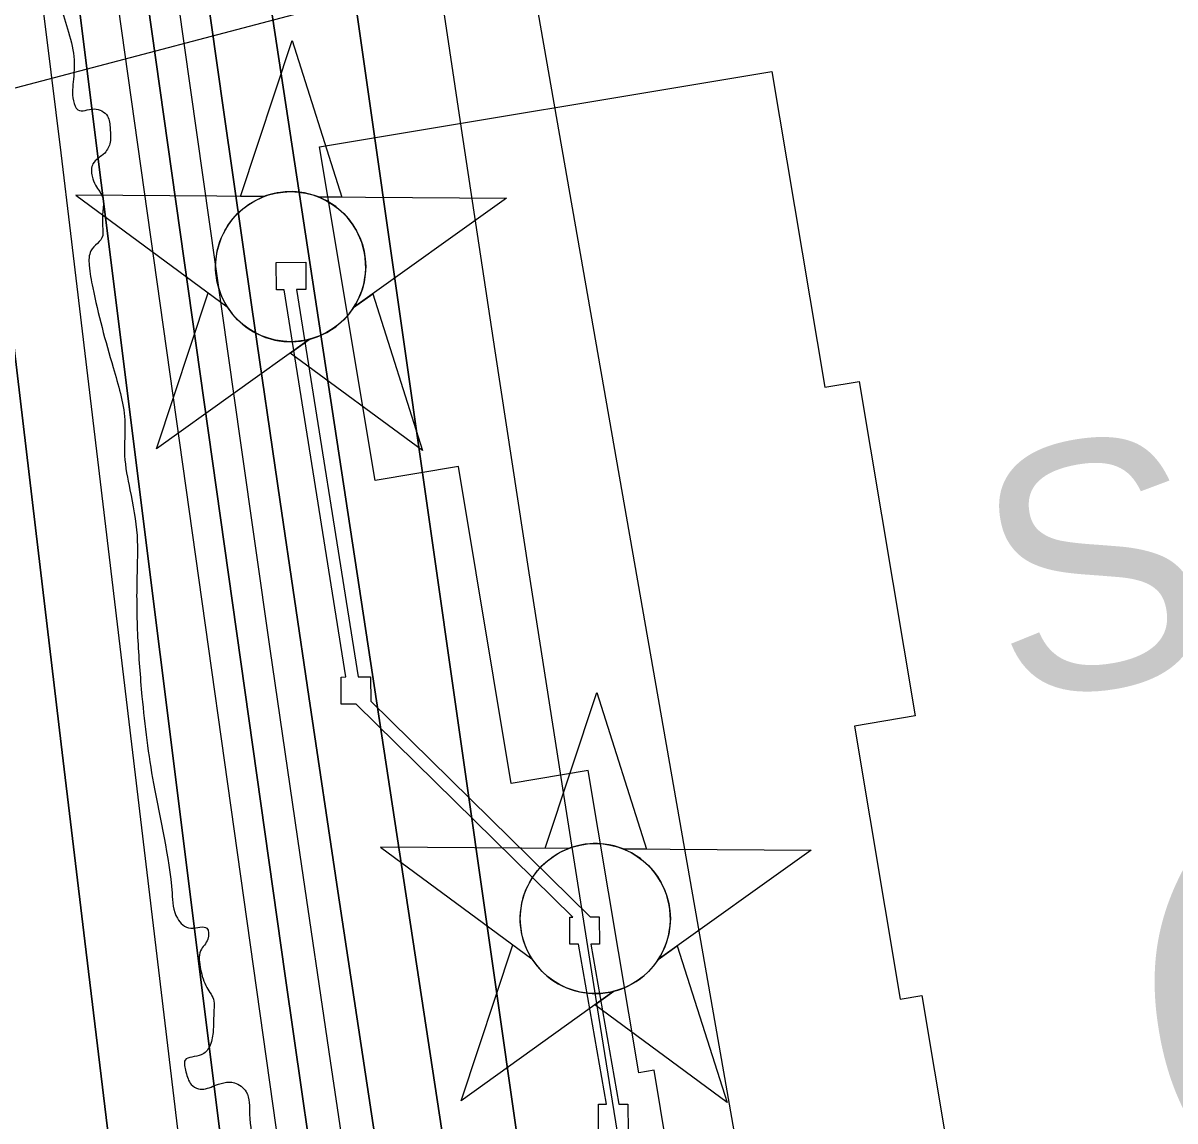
# Model space of a CAD drawing. Extents: x 3419139 to 3457078, y 540382 to 565875.
# Drawn here: x 3438157.7 to 3438626.5, y 547137.3 to 547584.2 of the extents above; entities that cross this region are included whole.
import ezdxf

# ---------------------------------------------------------------- set-up
doc = ezdxf.new("R2010")
doc.units = 0
for name, color, linetype in [('V-CHAN-DOCK', 7, 'Continuous'), ('V-CHAN-NAID', 7, 'Continuous'), ('V-RIVR-EDGE', 7, 'Continuous'), ('V-RRAP-RVMT', 7, 'Continuous'), ('V-TOPO-DPTH', 7, 'Continuous'), ('V-TOPO-MAJR', 7, 'Continuous'), ('V-TOPO-MINR', 7, 'Continuous'), ('V-TOPO-WATR', 7, 'Continuous'), ('V-UTIL-LINE', 7, 'Continuous')]:
    doc.layers.add(name, color=color, linetype=linetype)

msp = doc.modelspace()

# ---------------------------------------------------------------- linework, layer by layer
at = {"layer": 'V-CHAN-DOCK'}
msp.add_lwpolyline([(3438391.88, 547132.98), (3438391.81, 547144.09), (3438395.08, 547144.11), (3438383.73, 547209.23), (3438380.21, 547209.21), (3438380.15, 547220.32), (3438381.42, 547220.32), (3438293.22, 547306.95), (3438287.16, 547306.92), (3438287.1, 547318.03), (3438288.97, 547318.04), (3438263.95, 547475.67), (3438260.75, 547475.65), (3438260.69, 547486.76), (3438272.69, 547486.83), (3438272.75, 547475.72), (3438269.01, 547475.7), (3438294.02, 547318.07), (3438299.1, 547318.1), (3438299.15, 547308.14), (3438388.52, 547220.37), (3438392.15, 547220.39), (3438392.21, 547209.27), (3438388.8, 547209.26), (3438400.15, 547144.14), (3438403.81, 547144.16), (3438403.88, 547133.05)], dxfattribs=at)
at = {"layer": 'V-CHAN-NAID'}
for points in [[(3438255.69, 547513.6), (3438246.1, 547513.67), (3438267.23, 547577.15), (3438287.45, 547513.38), (3438277.87, 547513.44), (3438276.29, 547514.02), (3438274.19, 547514.64), (3438272.15, 547515.09), (3438270.12, 547515.4), (3438268.95, 547515.52), (3438267.42, 547515.6), (3438265.7, 547515.59), (3438264.33, 547515.52), (3438262.42, 547515.32), (3438261.05, 547515.1), (3438259.27, 547514.72), (3438257.74, 547514.3), (3438256.71, 547513.97)], [(3438255.69, 547513.6), (3438179.2, 547514.14), (3438240.76, 547468.74), (3438239.65, 547470.65), (3438238.84, 547472.28), (3438238.02, 547474.25), (3438237.32, 547476.3), (3438236.96, 547477.63), (3438236.59, 547479.25), (3438236.35, 547480.7), (3438236.16, 547482.3), (3438236.05, 547484.03), (3438236.04, 547485.61), (3438236.15, 547487.69), (3438236.33, 547489.3), (3438236.72, 547491.51), (3438237.2, 547493.43), (3438237.81, 547495.32), (3438238.46, 547497), (3438239.19, 547498.58), (3438240, 547500.12), (3438241.06, 547501.86), (3438242.1, 547503.33), (3438243.1, 547504.59), (3438244.1, 547505.74), (3438245.41, 547507.08), (3438246.46, 547508.04), (3438248.17, 547509.44), (3438249.39, 547510.31), (3438251.07, 547511.38), (3438252.8, 547512.32), (3438254.25, 547513.01)], [(3438277.87, 547513.44), (3438354.36, 547512.9), (3438292.16, 547468.38), (3438293.07, 547469.87), (3438294.04, 547471.71), (3438294.76, 547473.3), (3438295.5, 547475.26), (3438296.04, 547477.04), (3438296.44, 547478.68), (3438296.8, 547480.69), (3438296.99, 547482.26), (3438297.11, 547484.47), (3438297.08, 547486.53), (3438296.89, 547488.75), (3438296.63, 547490.51), (3438296.14, 547492.74), (3438295.5, 547494.88), (3438294.75, 547496.86), (3438294.1, 547498.31), (3438293.09, 547500.22), (3438292.03, 547501.94), (3438290.82, 547503.65), (3438289.56, 547505.18), (3438288.28, 547506.55), (3438286.65, 547508.08), (3438284.91, 547509.49), (3438283.23, 547510.67), (3438281.34, 547511.8), (3438279.87, 547512.56)], [(3438274.12, 547455.47), (3438211.92, 547410.95), (3438233.05, 547474.43), (3438240.76, 547468.74), (3438241.4, 547467.78), (3438242.78, 547465.92), (3438244, 547464.51), (3438245.46, 547463), (3438246.85, 547461.75), (3438248.3, 547460.59), (3438249.71, 547459.61), (3438251.39, 547458.57), (3438253.1, 547457.66), (3438254.89, 547456.85), (3438256.34, 547456.29), (3438257.96, 547455.77), (3438260.19, 547455.2), (3438261.72, 547454.91), (3438263.75, 547454.66), (3438265.28, 547454.55), (3438267.15, 547454.53), (3438268.83, 547454.61), (3438270.54, 547454.79), (3438272.45, 547455.1)], [(3438292.16, 547468.38), (3438299.95, 547473.96), (3438320.18, 547410.18), (3438266.33, 547449.89), (3438274.12, 547455.47), (3438275.79, 547455.95), (3438277.4, 547456.51), (3438279.56, 547457.42), (3438281.29, 547458.31), (3438283.16, 547459.42), (3438284.9, 547460.63), (3438286.45, 547461.88), (3438287.74, 547463.05), (3438289.12, 547464.47), (3438290.33, 547465.87), (3438291.45, 547467.34)], [(3438379.68, 547248.22), (3438370.09, 547248.29), (3438391.22, 547311.78), (3438411.44, 547248), (3438401.86, 547248.07), (3438400.28, 547248.64), (3438398.19, 547249.26), (3438396.15, 547249.71), (3438394.11, 547250.02), (3438392.94, 547250.14), (3438391.41, 547250.22), (3438389.69, 547250.22), (3438388.32, 547250.15), (3438386.41, 547249.95), (3438385.04, 547249.73), (3438383.26, 547249.34), (3438381.73, 547248.92), (3438380.7, 547248.59)], [(3438379.68, 547248.22), (3438303.19, 547248.77), (3438364.75, 547203.37), (3438363.64, 547205.28), (3438362.83, 547206.9), (3438362.01, 547208.87), (3438361.31, 547210.93), (3438360.95, 547212.25), (3438360.58, 547213.87), (3438360.34, 547215.32), (3438360.15, 547216.92), (3438360.04, 547218.65), (3438360.03, 547220.23), (3438360.14, 547222.31), (3438360.32, 547223.93), (3438360.71, 547226.13), (3438361.2, 547228.05), (3438361.8, 547229.94), (3438362.45, 547231.62), (3438363.18, 547233.21), (3438363.99, 547234.74), (3438365.06, 547236.48), (3438366.09, 547237.95), (3438367.09, 547239.22), (3438368.09, 547240.36), (3438369.4, 547241.7), (3438370.45, 547242.67), (3438372.17, 547244.06), (3438373.38, 547244.93), (3438375.06, 547246), (3438376.79, 547246.95), (3438378.24, 547247.63)], [(3438401.86, 547248.07), (3438478.35, 547247.52), (3438416.15, 547203), (3438417.06, 547204.49), (3438418.04, 547206.34), (3438418.75, 547207.92), (3438419.49, 547209.88), (3438420.03, 547211.66), (3438420.43, 547213.3), (3438420.79, 547215.31), (3438420.98, 547216.88), (3438421.1, 547219.09), (3438421.07, 547221.15), (3438420.89, 547223.37), (3438420.62, 547225.13), (3438420.13, 547227.36), (3438419.49, 547229.5), (3438418.74, 547231.48), (3438418.09, 547232.93), (3438417.08, 547234.84), (3438416.02, 547236.57), (3438414.81, 547238.27), (3438413.55, 547239.81), (3438412.27, 547241.17), (3438410.64, 547242.7), (3438408.9, 547244.12), (3438407.22, 547245.29), (3438405.33, 547246.43), (3438403.86, 547247.19)], [(3438398.12, 547190.09), (3438335.91, 547145.57), (3438357.04, 547209.06), (3438364.75, 547203.37), (3438365.39, 547202.4), (3438366.77, 547200.54), (3438367.99, 547199.13), (3438369.45, 547197.62), (3438370.84, 547196.37), (3438372.29, 547195.22), (3438373.7, 547194.23), (3438375.38, 547193.19), (3438377.09, 547192.28), (3438378.88, 547191.47), (3438380.33, 547190.92), (3438381.96, 547190.39), (3438384.18, 547189.82), (3438385.71, 547189.54), (3438387.74, 547189.28), (3438389.27, 547189.18), (3438391.14, 547189.15), (3438392.83, 547189.23), (3438394.54, 547189.41), (3438396.44, 547189.72)], [(3438416.15, 547203), (3438423.94, 547208.58), (3438444.17, 547144.81), (3438390.32, 547184.52), (3438398.12, 547190.09), (3438399.78, 547190.57), (3438401.39, 547191.13), (3438403.55, 547192.05), (3438405.29, 547192.93), (3438407.15, 547194.04), (3438408.89, 547195.26), (3438410.44, 547196.5), (3438411.73, 547197.67), (3438413.11, 547199.09), (3438414.32, 547200.49), (3438415.44, 547201.96)]]:
    msp.add_lwpolyline(points, close=True, dxfattribs=at)
for centre in [(3438266.58, 547485.07), (3438390.57, 547219.69)]:
    msp.add_circle(centre, 30.54, dxfattribs=at)
at = {"layer": 'V-RIVR-EDGE'}
msp.add_spline([(3438029.6, 548401.43), (3438045.73, 548402.06), (3438053.4, 548398.75), (3438061.79, 548390.32), (3438061.77, 548385.2), (3438061.75, 548375.7), (3438057.34, 548366.21), (3438052.93, 548358.17), (3438050.73, 548351.97), (3438051.06, 548340.63), (3438052.5, 548331.86), (3438054.32, 548327.47), (3438053.57, 548319.42), (3438050.98, 548307.73), (3438050.59, 548295.31), (3438050.56, 548286.17), (3438052.7, 548262.77), (3438054.46, 548237.91), (3438056.96, 548212.31), (3438063.86, 548193.29), (3438064.89, 548167.69), (3438067.34, 548123.09), (3438069.47, 548097.13), (3438073.45, 548080.67), (3438079.99, 548063.84), (3438085.82, 548055.05), (3438092.37, 548044.07), (3438096.37, 548034.56), (3438099.99, 548022.48), (3438101.78, 548005.66), (3438104.97, 547964.72), (3438108.52, 547922.3), (3438110.26, 547886.47), (3438114.23, 547867.46), (3438119.66, 547845.88), (3438125.12, 547835.26), (3438137.83, 547801.23), (3438150.88, 547759.89), (3438154.82, 547724.79), (3438158.04, 547698.46), (3438169.17, 547616.55), (3438172.41, 547594.25), (3438175.3, 547583.27), (3438178.2, 547571.93), (3438178.18, 547561.33), (3438178.15, 547552.56), (3438179.97, 547548.9), (3438186.55, 547549.25), (3438192.03, 547546.31), (3438193.11, 547541.19), (3438193.1, 547535.71), (3438190.9, 547531.33), (3438186.13, 547526.95), (3438185.75, 547521.84), (3438187.21, 547518.18), (3438190.12, 547513.05), (3438190.1, 547507.2), (3438190.09, 547500.62), (3438190.08, 547497.7), (3438185.31, 547491.5), (3438184.57, 547485.65), (3438186.01, 547476.51), (3438194.33, 547443.95), (3438199.03, 547422.74), (3438199, 547408.12), (3438201.16, 547394.22), (3438204.04, 547375.57), (3438203.99, 547358.76), (3438204.3, 547334.26), (3438206.07, 547310.13), (3438210.73, 547274.66), (3438218.3, 547230.05), (3438220.47, 547219.81), (3438225.94, 547215.77), (3438232.52, 547215.76), (3438232.87, 547211.37), (3438229.94, 547206.62), (3438229.92, 547198.95), (3438232.46, 547191.63), (3438235.37, 547186.14), (3438235.36, 547182.48), (3438234.97, 547173.35), (3438233.5, 547167.5), (3438230.2, 547164.22), (3438223.61, 547162.04), (3438223.97, 547157.29), (3438226.15, 547152.17), (3438229.07, 547150.33), (3438234.92, 547151.41), (3438243.69, 547152.85), (3438248.44, 547149.19), (3438249.88, 547140.04), (3438251.3, 547125.78), (3438250.55, 547117.01), (3438245.78, 547109.71), (3438239.19, 547106.81), (3438225.66, 547102.09), (3438222.36, 547099.17), (3438219.42, 547093.7), (3438217.2, 547082.73), (3438216.8, 547067.75), (3438218.96, 547055.68), (3438228.8, 547041.03), (3438234.26, 547034.81), (3438234.24, 547026.76), (3438234.23, 547019.82), (3438234.58, 547013.97), (3438237.12, 547005.55), (3438239.28, 546994.58), (3438242.56, 546990.92), (3438247.68, 546989.44), (3438253.51, 546981.75), (3438257.5, 546969.31), (3438259.67, 546959.44), (3438258.9, 546944.09), (3438254.86, 546937.52), (3438253.38, 546932.04), (3438253.37, 546924.73), (3438259.2, 546918.86), (3438262.47, 546912.28), (3438266.09, 546895.82), (3438272.63, 546878.99), (3438274.42, 546864.73), (3438272.92, 546851.2), (3438272.17, 546840.24), (3438274.72, 546839.87), (3438276.2, 546844.25), (3438280.23, 546850.45), (3438283.52, 546849.72), (3438283.88, 546845.33), (3438283.85, 546832.9), (3438282.36, 546823.4), (3438276.86, 546817.56), (3438271, 546811.36), (3438270.99, 546807.71), (3438272.79, 546798.57), (3438280.81, 546788.31), (3438282.27, 546788.67), (3438287.77, 546791.95), (3438291.78, 546790.11), (3438292.5, 546784.26), (3438292.13, 546781.34), (3438288.46, 546778.79), (3438285.53, 546773.68), (3438283.32, 546766.74), (3438282.92, 546755.41), (3438281.8, 546746.64), (3438286.87, 546723.96), (3438290.44, 546690.68), (3438295.81, 546645.34), (3438301.55, 546600), (3438307.65, 546556.49), (3438313.8, 546530.88), (3438318.89, 546519.54), (3438322.18, 546516.97), (3438327.66, 546516.96), (3438334.96, 546511.09), (3438335.65, 546496.47), (3438336, 546487.33), (3438324.64, 546477.49), (3438318.05, 546473.12), (3438311.08, 546463.26), (3438310.32, 546450.47), (3438315.29, 546393.07), (3438320.63, 546335.3), (3438324.19, 546295.08), (3438331.7, 546227.8), (3438340.67, 546159.42), (3438344.25, 546128.34), (3438362.26, 546020.82), (3438369.81, 545972.19), (3438381.01, 545918.42), (3438383.89, 545900.5), (3438384.97, 545890.63), (3438384.95, 545884.42), (3438385.28, 545868.33), (3438388.9, 545854.8), (3438393.3, 545838.05)], degree=3, dxfattribs=at)
at = {"layer": 'V-RRAP-RVMT'}
for p, q in [((3438278.26, 547533.78), (3438462.47, 547564.53)), ((3438462.47, 547564.53), (3438483.93, 547436.01)), ((3438300.94, 547398), (3438278.26, 547533.78)), ((3438483.93, 547436.01), (3438498.01, 547438.28)), ((3438498.01, 547438.28), (3438520.73, 547302.17)), ((3438334.9, 547403.65), (3438300.94, 547398)), ((3438356.36, 547274.71), (3438334.9, 547403.65)), ((3438520.73, 547302.17), (3438496.04, 547298.07)), ((3438496.04, 547298.07), (3438514.59, 547186.92)), ((3438387.68, 547279.95), (3438356.36, 547274.71)), ((3438408.26, 547156.91), (3438387.68, 547279.95)), ((3438514.59, 547186.92), (3438523.49, 547188.4)), ((3438523.49, 547188.4), (3438544.96, 547059.79)), ((3438414.53, 547157.94), (3438408.26, 547156.91)), ((3438434.02, 547041.23), (3438414.53, 547157.94))]:
    msp.add_line(p, q, dxfattribs=at)
at = {"layer": 'V-TOPO-DPTH'}
for points in [[(3437991.54, 548933.35), (3438051.83, 548524.53), (3438060.22, 548473.42), (3438165.61, 547710.29), (3438237.41, 547136.26), (3438265.79, 546904.61), (3438321.05, 546529.85), (3438408.25, 545983.03), (3438421.72, 545923.4), (3438435.06, 545838.24)], [(3437991.54, 548933.35), (3438051.83, 548524.53), (3438060.22, 548473.42), (3438165.61, 547710.29), (3438237.41, 547136.26), (3438265.79, 546904.61), (3438321.05, 546529.85), (3438408.25, 545983.03), (3438421.72, 545923.4), (3438435.06, 545838.24)], [(3438243.53, 547691.29), (3438244.92, 547681.67), (3438246.33, 547672.05), (3438247.76, 547662.43), (3438249.21, 547652.81), (3438357, 546943.52), (3438359.01, 546930.3), (3438361.02, 546917.08), (3438363.04, 546903.86), (3438365.05, 546890.64), (3438380.95, 546786.36), (3438390.87, 546720.99), (3438400.74, 546655.62), (3438410.53, 546590.24), (3438420.27, 546524.84), (3438494.14, 546026.61), (3438496.76, 546009.27), (3438499.42, 545991.94), (3438502.17, 545974.61), (3438504.97, 545957.3), (3438524.44, 545838.63)], [(3438524.44, 545838.63), (3438504.97, 545957.3), (3438502.17, 545974.61), (3438499.42, 545991.94), (3438496.76, 546009.27), (3438494.14, 546026.61), (3438420.27, 546524.84), (3438410.53, 546590.24), (3438400.74, 546655.62), (3438390.87, 546720.99), (3438380.95, 546786.36), (3438365.05, 546890.64), (3438363.04, 546903.86), (3438361.02, 546917.08), (3438359.01, 546930.3), (3438357, 546943.52), (3438249.21, 547652.81), (3438247.76, 547662.43), (3438246.33, 547672.05), (3438244.92, 547681.67), (3438243.53, 547691.29)], [(3438220.75, 547679.15), (3438239.4, 547547.91), (3438250.77, 547468.62), (3438262.28, 547389.35), (3438274, 547310.11), (3438285.84, 547230.89), (3438325.78, 546966.16), (3438329.83, 546939.32), (3438333.89, 546912.49), (3438337.96, 546885.66), (3438342.04, 546858.83), (3438384.92, 546577.27), (3438399.75, 546479.12), (3438414.44, 546380.95), (3438428.91, 546282.75), (3438443.23, 546184.53), (3438466.36, 546024.71), (3438469, 546006.38), (3438471.63, 545988.05), (3438474.23, 545969.72), (3438476.83, 545951.38), (3438492.71, 545838.49)], [(3438492.71, 545838.49), (3438476.83, 545951.38), (3438474.23, 545969.72), (3438471.63, 545988.05), (3438469, 546006.38), (3438466.36, 546024.71), (3438443.23, 546184.53), (3438428.91, 546282.75), (3438414.44, 546380.95), (3438399.75, 546479.12), (3438384.92, 546577.27), (3438342.04, 546858.83), (3438337.96, 546885.66), (3438333.89, 546912.49), (3438329.83, 546939.32), (3438325.78, 546966.16), (3438285.84, 547230.89), (3438274, 547310.11), (3438262.28, 547389.35), (3438250.77, 547468.62), (3438239.4, 547547.91), (3438220.75, 547679.15)], [(3438465.78, 545838.37), (3438447.66, 545973.31), (3438446.9, 545978.9), (3438446.13, 545984.49), (3438445.35, 545990.07), (3438444.56, 545995.66), (3438437.47, 546045), (3438433.08, 546075.25), (3438428.65, 546105.5), (3438424.14, 546135.73), (3438419.58, 546165.96), (3438319.04, 546827.04), (3438312.9, 546867.47), (3438306.79, 546907.91), (3438300.7, 546948.35), (3438294.63, 546988.8), (3438292.35, 547004.01), (3438285.22, 547052.08), (3438278.17, 547100.15), (3438271.23, 547148.24), (3438264.38, 547196.35), (3438200.19, 547651.1)], [(3438465.78, 545838.37), (3438447.66, 545973.31), (3438446.9, 545978.9), (3438446.13, 545984.49), (3438445.35, 545990.07), (3438444.56, 545995.66), (3438437.47, 546045), (3438433.08, 546075.25), (3438428.65, 546105.5), (3438424.14, 546135.73), (3438419.58, 546165.96), (3438319.04, 546827.04), (3438312.9, 546867.47), (3438306.79, 546907.91), (3438300.7, 546948.35), (3438294.63, 546988.8), (3438292.35, 547004.01), (3438285.22, 547052.08), (3438278.17, 547100.15), (3438271.23, 547148.24), (3438264.38, 547196.35), (3438200.19, 547651.1)], [(3438284.91, 547648.62), (3438385.69, 546941.69), (3438386.17, 546938.37), (3438386.65, 546935.04), (3438387.13, 546931.71), (3438387.62, 546928.39), (3438388.11, 546925.06), (3438388.61, 546921.74), (3438389.11, 546918.41), (3438389.61, 546915.09), (3438402.92, 546827.54), (3438410.07, 546780.45), (3438417.23, 546733.35), (3438424.39, 546686.26), (3438431.54, 546639.16), (3438528.55, 546000.86)], [(3438284.91, 547648.62), (3438385.69, 546941.69), (3438386.17, 546938.37), (3438386.65, 546935.04), (3438387.13, 546931.71), (3438387.62, 546928.39), (3438388.11, 546925.06), (3438388.61, 546921.74), (3438389.11, 546918.41), (3438389.61, 546915.09), (3438402.92, 546827.54), (3438410.07, 546780.45), (3438417.23, 546733.35), (3438424.39, 546686.26), (3438431.54, 546639.16), (3438528.55, 546000.86)], [(3438392.08, 545838.05), (3438379.05, 545904.41), (3438372.35, 545938.83), (3438365.72, 545973.26), (3438359.21, 546007.71), (3438352.77, 546042.18), (3438345.07, 546083.73), (3438335.14, 546139.04), (3438325.6, 546194.41), (3438316.67, 546249.88), (3438308.15, 546305.42), (3438231.16, 546825.55), (3438226.28, 546859.51), (3438221.57, 546893.5), (3438217.14, 546927.52), (3438212.88, 546961.56), (3438182.8, 547210.53), (3438173.19, 547290.63), (3438163.65, 547370.74), (3438154.24, 547450.87), (3438144.91, 547531), (3438135.63, 547611.22)]]:
    msp.add_lwpolyline(points, dxfattribs=at)
at = {"layer": 'V-TOPO-MAJR'}
msp.add_lwpolyline([(3438621.22, 545839.05), (3438617.83, 545855.71), (3438596.6, 545958.95), (3438592.04, 545981.6), (3438587.6, 546004.27), (3438583.35, 546026.98), (3438579.23, 546049.72), (3438549.62, 546216.89), (3438531.06, 546323.27), (3438512.86, 546429.71), (3438495.22, 546536.25), (3438477.95, 546642.85), (3438439.49, 546884.12), (3438435.9, 546906.62), (3438432.31, 546929.12), (3438428.7, 546951.61), (3438425.1, 546974.11), (3438392.06, 547179.92), (3438377.72, 547270.2), (3438363.58, 547360.5), (3438349.74, 547450.86), (3438336.1, 547541.24), (3438314.15, 547688.35)], dxfattribs=at)
at = {"layer": 'V-TOPO-MINR'}
for points in [[(3438346.08, 547709.03), (3438477.72, 546957.38), (3438479.47, 546947.38), (3438481.21, 546937.38), (3438482.93, 546927.38), (3438484.65, 546917.38), (3438486.36, 546907.37), (3438488.06, 546897.37), (3438489.76, 546887.36), (3438491.46, 546877.36), (3438522.63, 546693.24), (3438539.97, 546591.19), (3438557.37, 546489.15), (3438574.89, 546387.12)], [(3438243.53, 547691.29), (3438244.92, 547681.67), (3438246.33, 547672.05), (3438247.76, 547662.43), (3438249.21, 547652.81), (3438357, 546943.52), (3438359.01, 546930.3), (3438361.02, 546917.08), (3438363.04, 546903.86), (3438365.05, 546890.64), (3438380.95, 546786.36), (3438390.87, 546720.99), (3438400.74, 546655.62), (3438410.53, 546590.24), (3438420.27, 546524.84), (3438494.14, 546026.61), (3438496.76, 546009.27), (3438499.42, 545991.94), (3438502.17, 545974.61), (3438504.97, 545957.3), (3438524.44, 545838.63)], [(3438220.75, 547679.15), (3438239.4, 547547.91), (3438250.77, 547468.62), (3438262.28, 547389.35), (3438274, 547310.11), (3438285.84, 547230.89), (3438325.78, 546966.16), (3438329.83, 546939.32), (3438333.89, 546912.49), (3438337.96, 546885.66), (3438342.04, 546858.83), (3438384.92, 546577.27), (3438399.75, 546479.12), (3438414.44, 546380.95), (3438428.91, 546282.75), (3438443.23, 546184.53), (3438466.36, 546024.71), (3438469, 546006.38), (3438471.63, 545988.05), (3438474.23, 545969.72), (3438476.83, 545951.38), (3438492.71, 545838.49)], [(3438210.48, 547665.12), (3438246.13, 547413.41), (3438258.13, 547329.49), (3438270.26, 547245.59), (3438282.61, 547161.72), (3438295.11, 547077.87), (3438310.19, 546977.48), (3438315.26, 546943.84), (3438320.34, 546910.2), (3438325.43, 546876.57), (3438330.54, 546842.93), (3438402.24, 546371.8), (3438411.93, 546307.58), (3438421.52, 546243.35), (3438430.94, 546179.09), (3438440.26, 546114.82), (3438455.33, 546009.99), (3438457.02, 545998.12), (3438458.68, 545986.24), (3438460.3, 545974.36), (3438461.89, 545962.47), (3438478.34, 545838.43)], [(3438200.19, 547651.1), (3438264.38, 547196.35), (3438271.23, 547148.24), (3438278.17, 547100.15), (3438285.22, 547052.08), (3438292.35, 547004.01), (3438294.63, 546988.8), (3438300.7, 546948.35), (3438306.79, 546907.91), (3438312.9, 546867.47), (3438319.04, 546827.04), (3438419.58, 546165.96), (3438424.14, 546135.73), (3438428.65, 546105.5), (3438433.08, 546075.25), (3438437.47, 546045), (3438444.56, 545995.66), (3438445.35, 545990.07), (3438446.13, 545984.49), (3438446.9, 545978.9), (3438447.66, 545973.31), (3438465.78, 545838.37)], [(3438528.55, 546000.86), (3438431.54, 546639.16), (3438424.39, 546686.26), (3438417.23, 546733.35), (3438410.07, 546780.45), (3438402.92, 546827.54), (3438389.61, 546915.09), (3438389.11, 546918.41), (3438388.61, 546921.74), (3438388.11, 546925.06), (3438387.62, 546928.39), (3438387.13, 546931.71), (3438386.65, 546935.04), (3438386.17, 546938.37), (3438385.69, 546941.69), (3438284.91, 547648.62)], [(3438189.9, 547637.08), (3438282.78, 546976.65), (3438284.47, 546964.8), (3438286.17, 546952.96), (3438287.9, 546941.12), (3438289.65, 546929.28), (3438291.41, 546917.45), (3438293.19, 546905.61), (3438294.97, 546893.78), (3438296.76, 546881.95), (3438365.7, 546426.59)], [(3438135.63, 547611.22), (3438144.91, 547531), (3438154.24, 547450.87), (3438163.65, 547370.74), (3438173.19, 547290.63), (3438182.8, 547210.53), (3438212.88, 546961.56), (3438217.14, 546927.52), (3438221.57, 546893.5), (3438226.28, 546859.51), (3438231.16, 546825.55), (3438308.15, 546305.42), (3438316.67, 546249.88), (3438325.6, 546194.41), (3438335.14, 546139.04), (3438345.07, 546083.73), (3438352.77, 546042.18), (3438359.21, 546007.71), (3438365.72, 545973.26), (3438372.35, 545938.83), (3438379.05, 545904.41), (3438392.08, 545838.05)], [(3438164.93, 547597.13), (3438169.01, 547564.27), (3438173.02, 547531.4), (3438176.98, 547498.52), (3438243.81, 546938.52), (3438246.28, 546918.31), (3438248.85, 546898.11), (3438251.54, 546877.94), (3438254.31, 546857.77), (3438280.15, 546674.38), (3438296.36, 546562.59), (3438313.17, 546450.9), (3438330.88, 546339.34), (3438349.19, 546227.88), (3438384.17, 546020.18), (3438387.84, 545998.52), (3438391.54, 545976.86), (3438395.28, 545955.21), (3438399.05, 545933.57), (3438415.75, 545838.15)]]:
    msp.add_lwpolyline(points, dxfattribs=at)
at = {"layer": 'V-TOPO-WATR'}
msp.add_lwpolyline([(3438435.06, 545838.24), (3438421.72, 545923.4), (3438408.25, 545983.03), (3438321.05, 546529.85), (3438265.79, 546904.61), (3438237.41, 547136.26), (3438165.61, 547710.29), (3438060.22, 548473.42), (3438051.83, 548524.53), (3437991.54, 548933.35)], dxfattribs=at)
at = {"layer": 'V-UTIL-LINE'}
msp.add_line((3438068.88, 547535.32), (3440753.1, 548244.36), dxfattribs=at)

# ---------------------------------------------------------------- texts
at = {"layer": 'V-CHAN-NAID'}
for s, p in [('SUGARLAND EQULION NO. 2', (3438557.87, 547306.9)), ('(158.0) (5)', (3438618.3, 547134.76))]:
    msp.add_text(s, height=100, rotation=9.7945, dxfattribs=at).set_placement(p)

doc.saveas('drawing.dxf')
